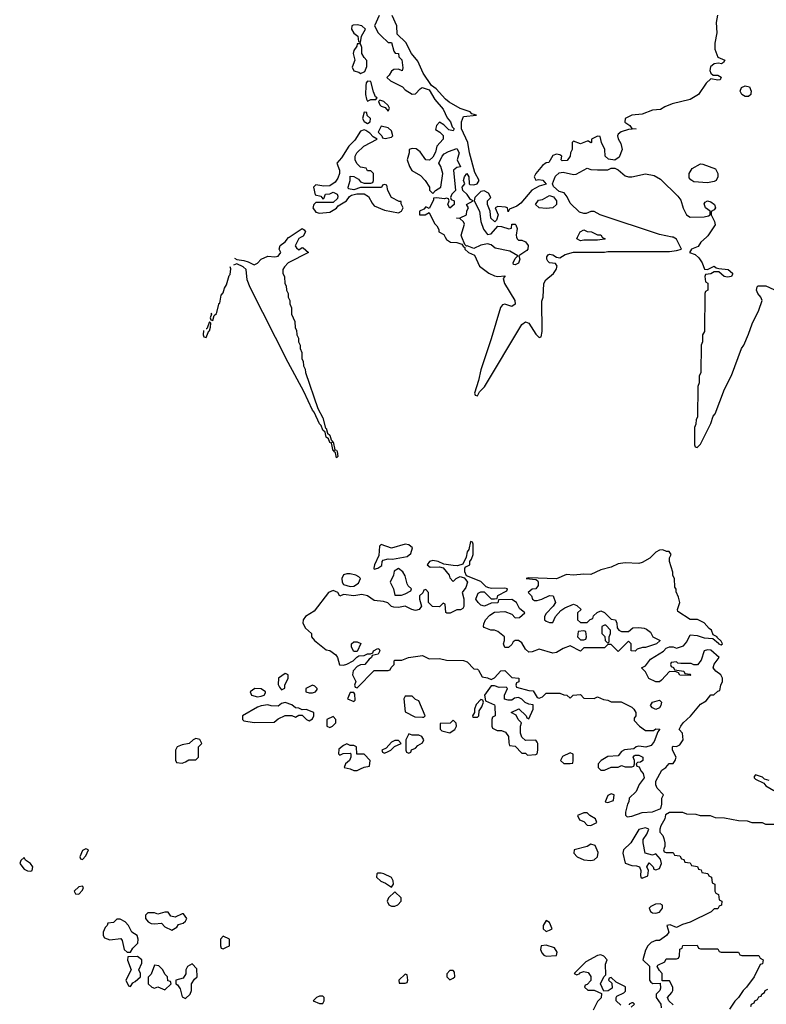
# Model space of a CAD drawing. Header units: inches. Extents: x 2601682 to 2755810, y 449311 to 584050.
# Tile 398 of 505: x 2720045 to 2724393, y 515530 to 521266. Entities that reach past the tile are written whole.
import ezdxf

# ---------------------------------------------------------------- set-up
doc = ezdxf.new("R2010")
doc.units = ezdxf.units.IN
doc.header["$MEASUREMENT"] = 0
doc.layers.add('C7521', color=7, linetype='Continuous')
doc.layers.add('C7522', color=7, linetype='Continuous')

msp = doc.modelspace()

# ---------------------------------------------------------------- linework, layer by layer
at = {"layer": 'C7521', "color": 2, "elevation": 2}
for points in [[(2721684.6, 520000), (2721670, 519992), (2721649.1, 519949.1), (2721656.4, 519936.4), (2721670, 519926), (2721690, 519938), (2721696.4, 519936.4), (2721726, 519910), (2721608, 519850), (2721586, 519826), (2721578, 519810), (2721578, 519790), (2721587.3, 519767.3), (2721588, 519730), (2721596.4, 519716.4), (2721598, 519690), (2721608, 519670), (2721608, 519650), (2721618, 519630), (2721618, 519610), (2721627.3, 519587.3), (2721628, 519550), (2721647.3, 519507.3), (2721648, 519470), (2721656.4, 519456.4), (2721658, 519430), (2721668, 519410), (2721668.4, 519388.4), (2721678, 519370), (2721678, 519350), (2721687.3, 519327.3), (2721688, 519290), (2721696.4, 519276.4), (2721698, 519250), (2721708, 519230), (2721708.7, 519210), (2721781.2, 519001.2), (2721810, 518946), (2721826, 518886), (2721830, 518886), (2721838, 518858), (2721850, 518846), (2721858, 518818), (2721866, 518810), (2721862, 518802), (2721870, 518806), (2721880.4, 518760.4), (2721890, 518758), (2721893.2, 518750), (2721898, 518722), (2721890, 518714), (2721883.6, 518743.6), (2721874, 518750), (2721878, 518758), (2721870, 518754), (2721859.6, 518799.6), (2721850, 518802), (2721843.6, 518823.6), (2721830, 518834), (2721823.6, 518863.6), (2721810, 518874), (2721801, 518901), (2721790, 518912), (2721759.8, 518979.8), (2721750, 518992), (2721699.1, 519099.1), (2721608.5, 519268.5), (2721386.3, 519706.3), (2721368.7, 519750), (2721364, 519810), (2721346.4, 519826.4), (2721310, 519844), (2721290, 519836)], [(2721296, 519876), (2721310, 519868), (2721350, 519863.7), (2721375.8, 519855.8), (2721410, 519838), (2721430, 519848), (2721451.3, 519870), (2721490, 519889.2), (2721530, 519885.2), (2721550, 519889), (2721564.7, 519910), (2721556, 519930), (2721560.7, 519950), (2721590, 519972), (2721610, 519997), (2721614.6, 520000)], [(2722521.6, 520000), (2722530, 519984.7), (2722554, 519970), (2722590, 519967.3), (2722618.8, 519958.8), (2722630, 519942), (2722638, 519938), (2722638, 519930), (2722658, 519910), (2722693.7, 519893.7), (2722722.8, 519830), (2722777.3, 519790), (2722810, 519774.4), (2722829.4, 519770.6), (2722870, 519774), (2722870.9, 519769.1), (2722861, 519759), (2722867.7, 519730), (2722927.7, 519630), (2722930.5, 519609.5), (2722910, 519596), (2722870, 519609), (2722856, 519604), (2722844.7, 519590), (2722790, 519406), (2722730, 519226), (2722716.9, 519163.1), (2722694, 519090), (2722698, 519078), (2722710, 519074), (2722722, 519098), (2722752.1, 519127.9), (2722970, 519491), (2722990, 519506), (2723010, 519498), (2723050, 519434), (2723070, 519414), (2723082, 519418), (2723088, 519450), (2723085.6, 519625.6), (2723093.2, 519650), (2723097.2, 519730), (2723109.5, 519750.5), (2723152.7, 519787.3), (2723169, 519810), (2723174, 519830), (2723164.7, 519844.7), (2723129.5, 519849.5), (2723120.2, 519860.2), (2723114, 519870), (2723114.6, 519885.4), (2723123.2, 519896.8), (2723130, 519901), (2723150, 519896), (2723170, 519882), (2723190, 519878), (2723222, 519898), (2723270, 519911.3), (2723450, 519911.3), (2723470, 519916), (2723830, 519916), (2723870, 519921), (2723898, 519930), (2723870, 519988), (2723850, 519999), (2723845.1, 520000)], [(2722938.5, 520000), (2722941, 519990), (2722950, 519981), (2722970, 519981), (2722990, 519971.3), (2723006, 519950), (2723004.7, 519930), (2722998.8, 519921.2), (2722951.3, 519890), (2722958, 519870), (2722950, 519848), (2722930, 519838), (2722920.4, 519840.4), (2722918, 519850), (2722930, 519874), (2722946, 519890), (2722898.3, 519918.3), (2722814.2, 519934.2), (2722790, 519954), (2722770, 519961.2), (2722730, 519953.2), (2722690, 519933.2), (2722650, 519948), (2722646, 519946), (2722636.4, 519956.4), (2722619.3, 520000)], [(2723436.9, 520000), (2723438, 519998), (2723454, 519990), (2723450, 519988), (2723410, 519982), (2723330, 519982), (2723310, 519978), (2723288.7, 519990), (2723293.6, 520000)], [(2724044.2, 520000), (2724010.8, 519970), (2723995.3, 519944.7), (2723958, 519930), (2723944.7, 519910), (2723978.6, 519898.5), (2723999.6, 519879.6), (2724018.8, 519850), (2724032, 519812), (2724050, 519811.3), (2724090, 519830.8), (2724101, 519821), (2724116, 519816), (2724170.5, 519810.5), (2724196, 519790), (2724196, 519784), (2724190.9, 519769.1), (2724166.8, 519766.8), (2724148, 519770), (2724116.4, 519796.4), (2724090, 519798), (2724070, 519786), (2724038, 519782), (2724034, 519770), (2724038, 519738), (2724052, 519732), (2724052, 519690), (2724038, 519682), (2724034, 519670), (2724032, 519450), (2724022, 519430), (2724022, 519390), (2724014, 519370), (2724012, 519210), (2724002, 519190), (2724002, 519150), (2723994, 519130), (2723992, 518950), (2723983.6, 518936.4), (2723982, 518910), (2723974, 518890), (2723974, 518790), (2723978, 518778), (2723990, 518774), (2724010, 518794), (2724070, 518914), (2724084, 518956), (2724095.3, 518970), (2724150, 519114), (2724190, 519194), (2724248.7, 519350), (2724262, 519370), (2724290, 519434), (2724310, 519494), (2724350, 519574), (2724368.7, 519630), (2724361.2, 519650), (2724342.7, 519670), (2724336, 519690), (2724339, 519710), (2724345.1, 519714.9), (2724390, 519714.9), (2724503.8, 519663.8)], [(2721157.2, 519557.2), (2721162, 519550), (2721154, 519530), (2721158, 519518), (2721170, 519514), (2721178, 519542), (2721190, 519554), (2721206, 519614), (2721210, 519614), (2721218, 519662), (2721230, 519674), (2721237.2, 519702.8), (2721250, 519722), (2721264, 519776), (2721270, 519782), (2721274, 519814), (2721270, 519826)], [(2721116, 519456), (2721114, 519430), (2721118, 519418), (2721130, 519414), (2721146, 519454), (2721150, 519454), (2721155.3, 519475.3), (2721158, 519498), (2721150, 519506), (2721134, 519466), (2721130, 519466)], [(2724410, 516834), (2724382, 516842), (2724370, 516854), (2724330, 516866), (2724322, 516858), (2724322, 516850), (2724330, 516842), (2724378, 516818), (2724390, 516802), (2724436, 516776)], [(2724470, 516578), (2724390, 516578), (2724370, 516588), (2724310, 516588), (2724283.6, 516596.4), (2724230, 516598), (2724150, 516615.3), (2724096.4, 516616.4), (2724067.3, 516627.3), (2724010, 516628), (2723983.6, 516636.4), (2723930, 516638), (2723907.3, 516647.3), (2723830, 516648), (2723806.4, 516633.6), (2723801, 516610), (2723778, 516570), (2723772, 516550), (2723772.7, 516532.7), (2723790, 516514), (2723796.9, 516496.9), (2723802, 516470), (2723802, 516450), (2723794, 516430), (2723798, 516418), (2723810, 516414), (2723850, 516414), (2723858, 516398), (2723890, 516394), (2723898, 516378), (2723912.7, 516372.7), (2723918, 516358), (2723950, 516354), (2723958, 516338), (2723992.7, 516332.7), (2723998, 516318), (2724012.7, 516312.7), (2724018, 516298), (2724052.7, 516292.7), (2724058, 516278), (2724074, 516270), (2724078, 516238), (2724094, 516230), (2724094, 516190), (2724098, 516178), (2724114, 516170), (2724118, 516138), (2724134, 516130), (2724132.7, 516107.3), (2724118, 516102), (2724110, 516086), (2724090, 516086), (2724071.6, 516068.4), (2723950, 516008), (2723905.4, 515994.6), (2723870, 515978), (2723833.6, 515993.6), (2723814, 515990), (2723824.7, 515950), (2723812, 515930), (2723770, 515902), (2723750, 515902), (2723722, 515890), (2723702, 515870), (2723690, 515846), (2723674, 515790), (2723711.6, 515751.6), (2723711.6, 515671.6), (2723719.6, 515659.6), (2723731.6, 515651.6), (2723774, 515654), (2723776.9, 515623.1), (2723772, 515610), (2723752, 515590), (2723752, 515570), (2723778, 515530), (2723781, 515510)], [(2723850, 515526), (2723826, 515550), (2723818, 515570), (2723842, 515598), (2723848, 515610), (2723848, 515630), (2723830, 515666), (2723786, 515666), (2723786, 515710), (2723770, 515726), (2723758, 515750), (2723762, 515758), (2723802, 515778), (2723810, 515794), (2723870, 515794), (2723882, 515798), (2723887.3, 515812.7), (2723888.4, 515851.6), (2723902, 515858), (2723907.3, 515872.7), (2723990, 515874), (2723998, 515858), (2724010, 515854), (2724110, 515854), (2724118, 515838), (2724130, 515834), (2724230, 515834), (2724238, 515818), (2724250, 515814), (2724350, 515814), (2724358, 515798), (2724374, 515790), (2724370, 515766), (2724358, 515762), (2724322, 515690), (2724278, 515630), (2724258, 515610), (2724230.9, 515569.1), (2724210, 515548), (2724178.8, 515501.2)], [(2723544.7, 515524.7), (2723518, 515550), (2723518, 515570), (2723523.1, 515576.9), (2723563.1, 515596.9), (2723573.6, 515606.4), (2723572.3, 515632.3), (2723519, 515659), (2723490, 515686), (2723478, 515682), (2723474, 515670), (2723492.7, 515652.7), (2723496, 515624), (2723471.6, 515608.4), (2723447.3, 515607.3), (2723428, 515650), (2723446, 515690), (2723458, 515702), (2723456.4, 515763.6), (2723466, 515790), (2723446, 515810), (2723430, 515818), (2723410, 515815.3), (2723342, 515778), (2723274, 515710), (2723290, 515702), (2723306, 515710), (2723306, 515714), (2723330, 515722), (2723355.3, 515715.3), (2723371.6, 515691.6), (2723371.6, 515668.4), (2723350, 515646), (2723338, 515642), (2723334, 515630), (2723352.7, 515612.7), (2723390, 515612), (2723432.7, 515592.7), (2723432, 515568), (2723410, 515546), (2723383.6, 515496.4)], [(2724302, 515518), (2724306, 515530), (2724322, 515538), (2724326, 515550), (2724342, 515558), (2724350, 515574), (2724362, 515578), (2724366, 515590), (2724382, 515598), (2724386, 515610), (2724402, 515618)], [(2723606, 515514), (2723626, 515530), (2723618, 515538), (2723610, 515538), (2723594, 515530), (2723594, 515526)]]:
    msp.add_lwpolyline(points, dxfattribs=at)
for points in [[(2722670, 518226), (2722659.6, 518180.4), (2722650, 518166), (2722644.7, 518135.3), (2722625.4, 518094.6), (2722595.3, 518084.7), (2722570, 518086), (2722514.2, 518094.2), (2722482, 518110), (2722450, 518114.5), (2722432, 518110), (2722418, 518090), (2722436, 518076), (2722490, 518078.8), (2722510, 518072), (2722546, 518030), (2722550, 518014), (2722570, 517994), (2722586, 518010), (2722610, 518022), (2722634, 518014), (2722643.6, 518003.6), (2722652, 517990), (2722642, 517958), (2722622, 517930), (2722631.3, 517891.3), (2722632, 517848), (2722624.7, 517835.3), (2722611.6, 517828.4), (2722590, 517828), (2722551.6, 517808.4), (2722531.6, 517808.4), (2722527.3, 517812.7), (2722522, 517862), (2722510, 517866), (2722490, 517846), (2722448.4, 517848.4), (2722426, 517870), (2722426, 517930), (2722410, 517946), (2722398, 517942), (2722392.7, 517927.3), (2722374, 517910), (2722374, 517890), (2722384.7, 517850), (2722370.9, 517829.1), (2722350, 517824), (2722329.3, 517829.3), (2722290, 517848.7), (2722250, 517842), (2722223.1, 517843.1), (2722210, 517848), (2722188.9, 517868.9), (2722163.6, 517876.4), (2722110, 517882), (2722070, 517908.7), (2722038, 517918), (2721990, 517909), (2721930, 517918), (2721910, 517908), (2721898, 517930), (2721870, 517940.7), (2721843.8, 517930), (2721759.9, 517820.1), (2721708.4, 517790), (2721696.4, 517770), (2721693, 517750), (2721710, 517721), (2721744.7, 517690), (2721744.9, 517670), (2721760.7, 517650), (2721830, 517594.8), (2721850.6, 517590.6), (2721885.5, 517565.5), (2721894.8, 517550), (2721907.1, 517507.1), (2721930, 517506), (2721950, 517511.3), (2721986, 517530), (2722007.3, 517552.7), (2722020.4, 517559.6), (2722050, 517562), (2722070, 517572), (2722087.3, 517572.7), (2722102, 517578), (2722106, 517590), (2722130, 517602), (2722138, 517598), (2722142, 517590), (2722132, 517570), (2722098, 517562), (2722094, 517550), (2722079.6, 517540.4), (2722054, 517510), (2722030, 517508), (2722010, 517498), (2721986.4, 517473.6), (2721982, 517450), (2722002, 517410), (2721994, 517390), (2721998, 517378), (2722010, 517374), (2722110, 517474), (2722190, 517474), (2722202, 517478), (2722207.3, 517492.7), (2722226, 517510), (2722226, 517530), (2722230, 517534), (2722270, 517534), (2722308.9, 517551.1), (2722390, 517562), (2722430, 517542), (2722490, 517544.7), (2722530, 517534), (2722630, 517532), (2722650, 517524.7), (2722690, 517484.7), (2722710, 517482), (2722716.9, 517476.9), (2722738, 517438), (2722770, 517432), (2722790, 517422), (2722810, 517432), (2722847.3, 517472.7), (2722870, 517474), (2722910, 517434), (2722952, 517430), (2722951.6, 517408.4), (2722938, 517402), (2722934, 517390), (2722938, 517378), (2723010, 517358), (2723036, 517356), (2723058, 517318), (2723070, 517314), (2723090, 517322), (2723110, 517342), (2723190, 517342), (2723212.7, 517332.7), (2723231.6, 517331.6), (2723250, 517314), (2723268.4, 517331.6), (2723310, 517334), (2723330, 517314), (2723390, 517312), (2723410, 517322), (2723445.4, 517305.4), (2723470, 517302), (2723490, 517292), (2723547.3, 517292.7), (2723610, 517262), (2723622, 517250), (2723632, 517230), (2723632, 517210), (2723623.6, 517196.4), (2723623.6, 517183.6), (2723654, 517150), (2723690, 517126), (2723735.3, 517124.7), (2723750, 517134), (2723772.7, 517132.7), (2723762, 517118), (2723739.8, 517060.2), (2723722, 517038), (2723691.6, 517028.4), (2723650, 517034), (2723634, 517030), (2723622, 517018), (2723567.7, 517012.3), (2723550, 517002), (2723530, 516978), (2723470, 516973.2), (2723432, 516950), (2723414, 516930), (2723414, 516910), (2723430, 516894), (2723450, 516894), (2723488.9, 516911.1), (2723530, 516912), (2723550, 516922), (2723570, 516914), (2723610, 516914), (2723622, 516918), (2723626, 516930), (2723626, 516950), (2723618, 516970), (2723623.1, 516976.9), (2723630, 516982), (2723650, 516982), (2723674, 516970), (2723674, 516950), (2723659.6, 516940.4), (2723642, 516938), (2723634, 516930), (2723638, 516918), (2723652.7, 516912.7), (2723662, 516890), (2723675.3, 516875.3), (2723682, 516850), (2723652, 516810), (2723634, 516770), (2723594, 516730), (2723592, 516710), (2723583.6, 516696.4), (2723572, 516650), (2723572.7, 516632.7), (2723582, 516622), (2723610, 516626), (2723670, 516646.8), (2723730, 516651.3), (2723778, 516670), (2723784.7, 516695.3), (2723784, 516730), (2723793.2, 516750), (2723758, 516790), (2723748.9, 516808.9), (2723748.7, 516830), (2723785.2, 516894.8), (2723808, 516910), (2723828, 516932), (2723850, 516932), (2723862, 516950), (2723868, 516970), (2723846, 517010), (2723846, 517030), (2723850, 517034), (2723870, 517032), (2723890, 517042), (2723908.7, 517070), (2723904, 517110), (2723886, 517130), (2723895.3, 517150), (2723908.7, 517170), (2723951.6, 517208.4), (2724010, 517278), (2724042, 517298), (2724070, 517332), (2724087.3, 517332.7), (2724110, 517354), (2724122, 517358), (2724128, 517390), (2724138, 517410), (2724138, 517430), (2724128.9, 517448.9), (2724098, 517470), (2724084, 517490), (2724089.2, 517510.8), (2724118, 517550), (2724070, 517594), (2724050, 517595.3), (2724031.6, 517588.4), (2724014, 517534), (2723991.6, 517508.4), (2723970, 517508), (2723955.3, 517515.3), (2723894.6, 517514.6), (2723878, 517518), (2723870, 517526), (2723838, 517522), (2723834, 517510), (2723838, 517498), (2723852.7, 517492.7), (2723858, 517478), (2723911.6, 517471.6), (2723918, 517458), (2723950, 517454), (2723954, 517450), (2723950, 517446), (2723890, 517448), (2723882, 517462), (2723867.3, 517467.3), (2723830, 517468), (2723782.5, 517417.5), (2723770, 517409), (2723750, 517409), (2723708.7, 517428.7), (2723690, 517466), (2723666, 517490), (2723690, 517502), (2723719.3, 517540.7), (2723793.2, 517586.8), (2723810, 517604.7), (2723830, 517612), (2723850, 517612), (2723870, 517604.7), (2723910, 517618), (2723930, 517642), (2723950, 517682), (2723990, 517678.8), (2724030, 517664.7), (2724082, 517662), (2724114, 517634), (2724114, 517630), (2724130, 517624.7), (2724138, 517630), (2724130, 517646), (2724106, 517666), (2724106, 517670), (2724083.1, 517683.1), (2724073.2, 517710), (2724059.3, 517719.3), (2724030, 517753.2), (2723992, 517772), (2723950, 517772.3), (2723878, 517818), (2723875.3, 517830), (2723889.2, 517870), (2723882, 517902), (2723868, 517932), (2723868, 517948), (2723860.4, 517960.4), (2723858, 518010), (2723848.9, 518028.9), (2723848.4, 518048.4), (2723828.7, 518110), (2723828.9, 518131.1), (2723838, 518150), (2723828, 518168), (2723812, 518168), (2723790, 518177.2), (2723770, 518175.3), (2723750, 518164), (2723714.8, 518130), (2723670, 518102.9), (2723650, 518098.4), (2723570, 518102.6), (2723530, 518096.8), (2723490, 518076.9), (2723430, 518061.3), (2723370, 518033.6), (2723330, 518035.1), (2723269.5, 518029.5), (2723230, 518033.2), (2723170, 518009.5), (2723010, 518014), (2722994, 518010), (2723050, 518004.7), (2723059.8, 517999.8), (2723064.7, 517990), (2723064.7, 517970), (2723051.3, 517950), (2723030, 517949), (2723006, 517930), (2723024.7, 517910), (2723032, 517890), (2723042.8, 517882.8), (2723058, 517882), (2723086, 517890), (2723130, 517912), (2723152, 517910), (2723164.7, 517870), (2723151.3, 517848.7), (2723110, 517806), (2723102, 517790), (2723102, 517770), (2723110, 517762), (2723130, 517754), (2723150, 517754), (2723166, 517790), (2723196.4, 517823.6), (2723220.2, 517839.8), (2723270, 517862), (2723290, 517854), (2723314, 517830), (2723294, 517810), (2723294, 517770), (2723310, 517754), (2723350, 517754), (2723367.3, 517772.7), (2723382, 517778), (2723387.3, 517792.7), (2723407.3, 517812.7), (2723430, 517822), (2723450, 517812), (2723490, 517774), (2723514, 517770), (2723522, 517750), (2723523.6, 517723.6), (2723534, 517710), (2723550, 517702), (2723590, 517702), (2723616.4, 517723.6), (2723650, 517726), (2723681, 517721), (2723696, 517716), (2723718.8, 517698.8), (2723731.6, 517671.6), (2723774, 517650), (2723754, 517630), (2723690, 517608.7), (2723671.6, 517608.4), (2723641, 517599), (2723630, 517588), (2723606, 517590), (2723606, 517630), (2723590, 517646), (2723530, 517586), (2723490, 517626), (2723470, 517626), (2723450, 517606), (2723330, 517606), (2723310, 517588), (2723250, 517618), (2723210, 517602), (2723170, 517579), (2723150, 517575.3), (2723070, 517599), (2723030, 517584), (2723010, 517582), (2722990, 517598), (2722970, 517635.3), (2722950, 517648.7), (2722930, 517648.7), (2722918, 517642), (2722910, 517626), (2722892, 517608), (2722870, 517608), (2722862, 517630), (2722868.7, 517650), (2722868, 517670), (2722830, 517702), (2722810, 517708.7), (2722788.7, 517708.7), (2722750, 517726), (2722746, 517730), (2722747.3, 517747.3), (2722758, 517770), (2722783.1, 517796.9), (2722810, 517814), (2722870, 517818), (2722910, 517802), (2722930, 517782), (2722956.4, 517783.6), (2722986, 517810), (2722956.4, 517836.4), (2722938, 517870), (2722910, 517888.7), (2722834, 517886), (2722830, 517868), (2722790, 517866), (2722751.3, 517848.7), (2722730, 517855.3), (2722715.3, 517870), (2722702, 517890), (2722703.1, 517896.9), (2722715.3, 517924.7), (2722730, 517932), (2722750, 517932), (2722790, 517892), (2722810, 517892), (2722826, 517894), (2722830, 517912), (2722882, 517938), (2722886, 517950), (2722870, 517954), (2722792.9, 517952.9), (2722776.5, 517956.5), (2722762, 517962), (2722730, 517994), (2722646, 518026), (2722638, 518050), (2722638, 518070), (2722642, 518078), (2722666, 518090), (2722666, 518110), (2722676.4, 518123.6), (2722686, 518150), (2722686, 518210), (2722682, 518222)], [(2722290, 518211.1), (2722210, 518187.3), (2722150, 518208.7), (2722140.7, 518199.3), (2722135.3, 518144.7), (2722111, 518090), (2722106.8, 518070), (2722110, 518064.7), (2722130, 518071), (2722152.9, 518087.1), (2722155.3, 518110), (2722162, 518118), (2722190, 518126), (2722216.5, 518123.5), (2722301.2, 518138.8), (2722323.2, 518156.8), (2722331.8, 518190), (2722310, 518207.3)], [(2721950, 518038), (2721930, 518032.7), (2721920.4, 518010), (2721922, 517990), (2721930, 517976), (2721970, 517964.7), (2721990, 517966), (2722017.5, 517982.5), (2722029, 518010), (2722020.2, 518020.2), (2722002, 518030), (2721970, 518037)], [(2722250, 518068), (2722226.4, 518053.6), (2722222, 518030), (2722202, 517990), (2722222, 517950), (2722230, 517914), (2722267.3, 517912.7), (2722290, 517922), (2722322, 517938), (2722326, 517950), (2722307.3, 517967.3), (2722300.4, 517980.4), (2722290, 518026), (2722275.3, 518050)], [(2723458, 517738), (2723450, 517738), (2723434, 517730), (2723434, 517690), (2723452.7, 517672.7), (2723454, 517650), (2723470, 517634), (2723478, 517642), (2723478, 517670), (2723486, 517690), (2723486, 517710)], [(2723330, 517706), (2723298, 517702), (2723294, 517670), (2723310, 517654), (2723330, 517654), (2723342, 517658), (2723346, 517670), (2723342, 517702)], [(2721990, 517586), (2721978, 517610), (2721978, 517630), (2721990, 517642), (2722010, 517642), (2722031.6, 517631.6), (2722010, 517586)], [(2721590, 517457.2), (2721551, 517430), (2721550, 517394), (2721556.9, 517376.9), (2721570, 517362), (2721588, 517372), (2721588.7, 517390), (2721609, 517430), (2721608, 517450), (2721596, 517456)], [(2721750, 517388.7), (2721712, 517370), (2721712, 517350), (2721730, 517344), (2721750, 517344), (2721768, 517350), (2721776.4, 517363.6), (2721778, 517370), (2721763.1, 517383.1)], [(2721414, 517370), (2721386.8, 517350), (2721394, 517330), (2721430, 517321), (2721450, 517324.7), (2721468.4, 517331.6), (2721475.3, 517344.7), (2721475.3, 517350), (2721450, 517368.7)], [(2721990, 517346), (2721970, 517346), (2721954, 517310), (2721990, 517294), (2721998, 517302), (2721996.4, 517336.4)], [(2722810, 517386), (2722790, 517386), (2722752, 517330), (2722758, 517298), (2722810, 517274), (2722812.7, 517267.3), (2722814, 517210), (2722798, 517202), (2722794, 517190), (2722794, 517150), (2722798, 517138), (2722825.4, 517125.4), (2722850, 517124.7), (2722874.8, 517114.8), (2722891.3, 517090), (2722892.7, 517052.7), (2722898, 517038), (2722930, 517034), (2722970, 516994), (2722990, 516994), (2723002, 516982), (2723050, 516986), (2723058, 516990), (2723062, 517010), (2723062, 517050), (2723058, 517058), (2723050, 517068), (2722990, 517066), (2722970, 517086), (2722961.2, 517110), (2722962, 517150), (2722968, 517170), (2722948, 517190), (2722935.3, 517215.3), (2722906, 517230), (2722951.3, 517251.3), (2722994, 517210), (2722998, 517198), (2723010, 517194), (2723035.3, 517250), (2723035.3, 517275.3), (2723010, 517278), (2722988.4, 517288.4), (2722968.4, 517308.4), (2722950, 517318), (2722926, 517314), (2722910, 517302), (2722890, 517302), (2722868.4, 517308.4), (2722868.4, 517331.6), (2722886, 517370), (2722878, 517378), (2722836.4, 517376.4)], [(2721590, 517288), (2721570, 517282), (2721550, 517266), (2721510, 517268), (2721490, 517275.3), (2721450, 517268.7), (2721430, 517262), (2721342, 517210), (2721342, 517190), (2721350, 517182), (2721410, 517172), (2721527.3, 517172.7), (2721550, 517194), (2721590, 517212), (2721630, 517212), (2721650, 517202), (2721670, 517214), (2721690, 517214), (2721714, 517190), (2721730, 517182), (2721750, 517194), (2721758, 517210), (2721758, 517230), (2721712.7, 517247.3), (2721690, 517246), (2721670, 517255.3), (2721650, 517258), (2721630, 517275.3)], [(2722330, 517326), (2722290, 517326), (2722282, 517310), (2722290, 517234), (2722345.4, 517205.4), (2722390, 517202), (2722398, 517202), (2722406, 517210), (2722370, 517298), (2722350, 517306)], [(2722730, 517306), (2722703.6, 517276.4), (2722694, 517250), (2722694, 517230), (2722682, 517210), (2722683.6, 517203.6), (2722710, 517202), (2722718, 517210), (2722720.4, 517239.6), (2722736.4, 517263.6), (2722746, 517290), (2722742, 517302)], [(2723750, 517248), (2723730, 517258), (2723718, 517270), (2723729.1, 517290.9), (2723770, 517302), (2723782, 517290), (2723778, 517270), (2723770, 517258)], [(2721870, 517206), (2721834, 517190), (2721834, 517150), (2721850, 517142), (2721866, 517150), (2721886, 517170), (2721886, 517190)], [(2722570, 517186), (2722551.3, 517168.7), (2722494, 517166), (2722492.7, 517132.7), (2722503.6, 517123.6), (2722550, 517112), (2722570, 517124.7), (2722578, 517130), (2722588, 517150), (2722587.3, 517167.3)], [(2722310, 517106), (2722294, 517070), (2722294, 517010), (2722298, 516998), (2722310, 516994), (2722322, 516998), (2722327.3, 517012.7), (2722350, 517022), (2722363.1, 517036.9), (2722390, 517054), (2722398, 517070), (2722386, 517090), (2722370, 517098), (2722330, 517098)], [(2721070, 517078), (2721054, 517070), (2721031.6, 517048.4), (2720990, 517042), (2720962, 517030), (2720952, 517010), (2720952.7, 516952.7), (2720958, 516938), (2720990, 516934), (2721010, 516942), (2721030, 516954), (2721070, 516954), (2721086, 516970), (2721086, 517030), (2721106, 517050), (2721093.6, 517073.6)], [(2721950, 517048), (2721930, 517038), (2721904, 517016), (2721902, 516990), (2721910, 516982), (2721928.7, 516991.3), (2721970, 516994), (2721974, 516990), (2721974, 516970), (2721964.7, 516950), (2721942, 516930), (2721934, 516910), (2721970, 516902), (2721990, 516892), (2722010, 516892), (2722030, 516902), (2722050, 516912), (2722082, 516918), (2722086, 516950), (2722050, 516988), (2722008, 516988), (2722006, 517030), (2721990, 517038), (2721970, 517038)], [(2722250, 517066), (2722230, 517066), (2722210, 517058), (2722178, 517022), (2722154, 517010), (2722158, 516998), (2722170, 516994), (2722190, 517002), (2722206, 517010), (2722227.3, 517032.7), (2722266, 517050)], [(2723250, 516995.3), (2723205.4, 516974.6), (2723194, 516950), (2723212.7, 516932.7), (2723250, 516932), (2723266, 516934), (2723268, 516950), (2723267.3, 516987.3)], [(2723490, 516755.3), (2723470, 516746), (2723454, 516710), (2723470, 516704.7), (2723502, 516718), (2723506, 516750)], [(2723350, 516646), (2723330, 516646), (2723294, 516630), (2723305.4, 516605.4), (2723330, 516594), (2723350, 516574), (2723370, 516572), (2723390, 516582), (2723406, 516590), (2723398, 516610), (2723366, 516630)], [(2723690, 516559), (2723650, 516548), (2723604.7, 516470), (2723562, 516430), (2723558, 516410), (2723571.6, 516351.6), (2723610, 516338), (2723636.9, 516336.9), (2723654, 516330), (2723662, 516310), (2723659.6, 516279.6), (2723662, 516270), (2723670, 516264.7), (2723702, 516278), (2723706, 516310), (2723698, 516330), (2723710, 516354), (2723734, 516330), (2723738, 516318), (2723750, 516314), (2723770, 516322), (2723782, 516350), (2723776.4, 516376.4), (2723750, 516406), (2723730, 516398), (2723688, 516410), (2723675.3, 516470), (2723675.3, 516490), (2723698, 516522), (2723708, 516550)], [(2720430, 516435.3), (2720410, 516426), (2720394, 516390), (2720398, 516378), (2720410, 516374), (2720430, 516394), (2720446, 516430)], [(2723370, 516462), (2723350, 516449), (2723274, 516430), (2723272, 516410), (2723292, 516390), (2723330, 516371), (2723370, 516367.3), (2723390, 516371), (2723409, 516390), (2723414, 516414), (2723395.3, 516455.3)], [(2720070, 516386), (2720051.6, 516368.4), (2720044.7, 516350), (2720070, 516318), (2720090, 516306.8), (2720110, 516304.7), (2720118, 516310), (2720122, 516330), (2720108, 516350), (2720078, 516370)], [(2722150, 516294), (2722130, 516294), (2722124.7, 516290), (2722122, 516270), (2722147.5, 516247.5), (2722176, 516236), (2722210, 516212), (2722222, 516230), (2722219, 516250), (2722210, 516268), (2722166, 516290)], [(2720410, 516218), (2720390, 516215.3), (2720362, 516190), (2720370, 516174), (2720390, 516172), (2720410, 516194), (2720415.3, 516210)], [(2722230, 516186), (2722192, 516150), (2722184.7, 516130), (2722194, 516110), (2722210, 516102), (2722230, 516102), (2722246, 516110), (2722266, 516130), (2722266, 516150)], [(2723774.6, 516114.6), (2723747.5, 516112.5), (2723720.7, 516099.3), (2723711.3, 516090), (2723718, 516070), (2723730, 516062.8), (2723750, 516060.7), (2723770, 516066.8), (2723788.7, 516090), (2723788, 516108)], [(2720630, 516026), (2720610, 516026), (2720590, 516006), (2720558, 516002), (2720554, 515990), (2720542, 515978), (2720531.3, 515950), (2720531.3, 515930), (2720538, 515918), (2720570, 515904.7), (2720632.7, 515912.7), (2720642, 515902), (2720654, 515850), (2720670, 515834), (2720690, 515834), (2720703.1, 515856.9), (2720732.9, 515887.1), (2720735.3, 515910), (2720728, 515930), (2720698, 515950), (2720678, 515990), (2720658, 516010)], [(2720910, 516066), (2720890, 516066), (2720850, 516055.3), (2720830, 516062), (2720790, 516062), (2720778, 516050), (2720778, 516030), (2720792, 516010), (2720810, 516001), (2720830, 515998), (2720870, 516002), (2720890, 515982), (2720930, 515962), (2720960.4, 515979.6), (2720970, 515994), (2720996.4, 516003.6), (2721010, 516014), (2721018, 516030), (2720998, 516058), (2720990, 516058), (2720950, 516038), (2720924, 516044)], [(2723110, 516018), (2723094, 515990), (2723094, 515970), (2723110, 515954), (2723130, 515962), (2723146, 515970), (2723130, 516006)], [(2721230, 515926), (2721214, 515910), (2721214, 515870), (2721218, 515858), (2721230, 515854), (2721250, 515862), (2721266, 515870), (2721266, 515910)], [(2723110, 515874), (2723082, 515870), (2723078, 515850), (2723084.7, 515830), (2723096.9, 515816.9), (2723110, 515811.3), (2723170, 515814), (2723174.6, 515834.6), (2723159, 515859)], [(2720730, 515808.7), (2720674, 515806), (2720672.7, 515787.3), (2720694, 515730), (2720662, 515670), (2720678, 515638), (2720690, 515634), (2720704, 515656), (2720718, 515662), (2720748, 515690), (2720748, 515710), (2720738, 515730), (2720755.3, 515770), (2720755.3, 515790)], [(2720830, 515758), (2720810, 515706), (2720792.7, 515687.3), (2720792, 515650), (2720814, 515630), (2720830, 515624.7), (2720850, 515632), (2720890, 515614), (2720926, 515650), (2720922, 515662), (2720907.3, 515667.3), (2720906, 515690), (2720890, 515706), (2720878, 515730), (2720854.6, 515754.6)], [(2721050, 515766), (2721022, 515750), (2721012, 515730), (2721011.6, 515708.4), (2720996.9, 515683.1), (2720954, 515670), (2720954, 515650), (2720963.6, 515643.6), (2720979.6, 515619.6), (2720990, 515574), (2721010, 515564.7), (2721038, 515590), (2721046, 515610), (2721046, 515650), (2721063.1, 515676.9), (2721078, 515690), (2721076.4, 515736.4)], [(2722570, 515726), (2722550, 515726), (2722532.7, 515707.3), (2722532, 515690), (2722550, 515672), (2722570, 515682), (2722578, 515690), (2722576.4, 515716.4)], [(2722290, 515706), (2722252, 515670), (2722254, 515654), (2722290, 515654), (2722302, 515658), (2722306, 515670), (2722302, 515702)], [(2721810, 515578), (2721790, 515578), (2721774, 515570), (2721754, 515550), (2721790, 515534), (2721810, 515534), (2721818, 515550), (2721818, 515570)]]:
    msp.add_lwpolyline(points, close=True, dxfattribs=at)
at = {"layer": 'C7522', "color": 2, "elevation": 2}
for points in [[(2722137.3, 521290), (2722110.8, 521230), (2722132, 521190), (2722150, 521172), (2722190, 521134), (2722210, 521134), (2722223.6, 521083.6), (2722231.3, 521071.3), (2722251, 521070), (2722252, 521050), (2722270, 521032), (2722275.3, 520984.7), (2722271.3, 520968.7), (2722250, 520978), (2722223.6, 520976.4), (2722210, 520966), (2722196.9, 520943.1), (2722182, 520930), (2722204.7, 520910), (2722274, 520874), (2722290, 520858), (2722330, 520832), (2722350, 520834), (2722376.4, 520863.6), (2722388.9, 520871.1), (2722430, 520858), (2722461.7, 520801.7), (2722510, 520744), (2722533.8, 520693.8), (2722553.7, 520670), (2722562.4, 520642.4), (2722574, 520630), (2722570, 520618), (2722544.5, 520624.5), (2722514, 520654), (2722490, 520668.7), (2722471.3, 520650), (2722466, 520626), (2722490.9, 520610.9), (2722510, 520592), (2722511.3, 520570), (2722474, 520530), (2722465.4, 520494.6), (2722450, 520466), (2722431.6, 520448.4), (2722410, 520448.7), (2722376.5, 520496.5), (2722353.2, 520513.2), (2722330, 520516), (2722312, 520510), (2722312, 520490), (2722301, 520450), (2722314, 520410), (2722328.1, 520388.1), (2722378.4, 520358.4), (2722406, 520330), (2722431.3, 520290), (2722432, 520272), (2722450, 520254), (2722466, 520270), (2722498, 520290), (2722508.7, 520370), (2722498, 520410), (2722486, 520430), (2722506, 520470), (2722516.4, 520483.6), (2722541.2, 520498.8), (2722590, 520516), (2722604, 520490), (2722593.4, 520450), (2722610.9, 520409.1), (2722590, 520404), (2722571, 520389), (2722582, 520270), (2722562, 520250), (2722554, 520230), (2722558, 520218), (2722574, 520210), (2722574, 520190), (2722550, 520168.7), (2722538, 520190), (2722546, 520210), (2722542, 520222), (2722530, 520226), (2722518, 520222), (2722472, 520228), (2722454, 520226), (2722454, 520214), (2722430, 520166), (2722410, 520175.3), (2722398, 520162), (2722374, 520150), (2722374, 520130), (2722406, 520130), (2722430, 520142), (2722459.6, 520079.6), (2722474, 520066), (2722484.7, 520044.7), (2722486, 520030), (2722514, 520014), (2722521.6, 520000)], [(2722619.3, 520000), (2722615.3, 520010), (2722634.6, 520074.6), (2722628.4, 520088.4), (2722608, 520108), (2722588, 520110), (2722610, 520112), (2722646, 520130), (2722648.4, 520151.6), (2722658, 520170), (2722646, 520190), (2722686, 520210), (2722670, 520218), (2722650, 520248), (2722626, 520270), (2722622, 520290), (2722638, 520310), (2722629, 520330), (2722635.3, 520350), (2722649.1, 520370.9), (2722661, 520350), (2722662, 520310), (2722666.8, 520306.8), (2722690, 520304.9), (2722708, 520310), (2722721.2, 520330), (2722695.1, 520375.1), (2722664.2, 520490), (2722655.1, 520550), (2722618.4, 520630), (2722618, 520670), (2722630, 520702.8), (2722706, 520710), (2722678, 520718), (2722668, 520730), (2722610, 520749.3), (2722546.5, 520786.5), (2722523.8, 520803.8), (2722470, 520863.7), (2722442, 520882), (2722393.6, 520953.6), (2722364.2, 521024.2), (2722325.6, 521070), (2722293.3, 521133.3), (2722242.5, 521182.5), (2722242, 521230), (2722214.3, 521290)], [(2724107.8, 521292.2), (2724100.9, 521250), (2724105.5, 521190), (2724092.6, 521130), (2724093.9, 521093.9), (2724110, 521046.8), (2724152, 521030), (2724143.6, 521016.4), (2724131.1, 521008.9), (2724113.6, 521013.6), (2724090, 521009.7), (2724067.7, 520992.3), (2724063.6, 520970), (2724070, 520954), (2724082.8, 520942.8), (2724110, 520942.8), (2724130, 520932), (2724123.6, 520916.4), (2724110, 520914), (2724070, 520920.7), (2724043.2, 520896.8), (2723998.3, 520830), (2723950, 520800.4), (2723845, 520775.1), (2723801.5, 520758.5), (2723777, 520743), (2723730, 520739.8), (2723670, 520715.6), (2723609.3, 520710.7), (2723570.6, 520690), (2723568.1, 520668.1), (2723598, 520650), (2723610, 520632), (2723634, 520630), (2723590, 520626), (2723547.9, 520612.1), (2723530, 520599), (2723526, 520590), (2723530, 520572), (2723545.5, 520545.5), (2723553.4, 520510), (2723535.5, 520464.5), (2723510, 520448), (2723472.9, 520452.9), (2723455.3, 520470), (2723452.3, 520510), (2723432.3, 520550), (2723426, 520586), (2723410, 520588), (2723374, 520570), (2723374, 520550), (2723370, 520548), (2723358, 520558), (2723350, 520558), (2723310, 520542), (2723270, 520558), (2723262, 520550), (2723262, 520510), (2723252, 520490), (2723251.3, 520470), (2723234, 520446), (2723203.1, 520443.1), (2723198, 520450), (2723202, 520470), (2723190, 520479), (2723170, 520482.7), (2723150, 520475.1), (2723125.4, 520434.6), (2723110, 520432.7), (2723090, 520416), (2723050.8, 520370), (2723040.7, 520350), (2723050, 520331.3), (2723065.2, 520334.8), (2723091.3, 520331.3), (2723111.3, 520308.7), (2723070, 520295.3), (2723027.5, 520272.5), (2722963, 520197), (2722939.8, 520180.2), (2722898, 520162), (2722890, 520146), (2722886, 520170), (2722874.6, 520174.6), (2722830, 520178), (2722814, 520170), (2722832, 520130), (2722821, 520099), (2722811, 520089), (2722788.7, 520110), (2722784, 520150), (2722769.2, 520189.2), (2722769, 520210), (2722789, 520230), (2722774.5, 520254.5), (2722750, 520269.2), (2722730, 520265.2), (2722694.8, 520230), (2722691, 520210), (2722722.8, 520150), (2722730.8, 520090), (2722746.6, 520046.6), (2722770, 520014.8), (2722790, 520019.1), (2722830, 520062.8), (2722850, 520062), (2722892.9, 520047.1), (2722908, 520052), (2722910, 520074), (2722930, 520074), (2722934, 520070), (2722942, 520050), (2722936, 520010), (2722938.5, 520000)], [(2723845.1, 520000), (2723770, 520015.3), (2723426, 520130), (2723390, 520148), (2723370, 520148.7), (2723343.5, 520136.5), (2723330, 520136), (2723304.5, 520144.5), (2723250, 520198), (2723234, 520234), (2723216.5, 520256.5), (2723186, 520266), (2723153.6, 520293.6), (2723148, 520310), (2723158.4, 520341.6), (2723165.4, 520354.6), (2723186.3, 520373.7), (2723210, 520378), (2723270, 520364.7), (2723285.4, 520365.4), (2723350, 520402), (2723370, 520394), (2723410, 520392), (2723470, 520392), (2723490, 520402), (2723510, 520402), (2723530, 520392), (2723570, 520356), (2723590, 520350.7), (2723610, 520350.6), (2723690, 520368.7), (2723739, 520359), (2723776, 520336), (2723878.3, 520238.3), (2723894.6, 520214.6), (2723908.3, 520168.3), (2723928.3, 520128.3), (2723950, 520116), (2724030, 520118), (2724056.4, 520123.6), (2724066, 520130), (2724066, 520150), (2724038, 520170), (2724030, 520194), (2724036.4, 520203.6), (2724050, 520210.7), (2724070, 520204.7), (2724091.3, 520190), (2724096, 520170), (2724090, 520158), (2724072, 520148), (2724071.3, 520130), (2724091, 520090), (2724094.8, 520070), (2724052.5, 520007.5), (2724044.2, 520000)], [(2721614.6, 520000), (2721690, 520048.7), (2721702, 520042), (2721708.7, 520030), (2721694.6, 520005.4), (2721684.6, 520000)], [(2723293.6, 520000), (2723308.9, 520031.1), (2723330, 520042), (2723350, 520032), (2723374, 520030), (2723410, 520012), (2723430, 520012), (2723436.9, 520000)]]:
    msp.add_lwpolyline(points, dxfattribs=at)
for points in [[(2722010, 521235.6), (2721985.8, 521234.2), (2721978.8, 521230), (2721977.3, 521210), (2721990, 521187.3), (2722014, 521170), (2722018, 521138), (2722030, 521134), (2722035.3, 521170), (2722058, 521210), (2722038, 521230)], [(2722030, 521126), (2722010, 521126), (2722007.9, 521112.1), (2721990, 521086), (2721987.7, 521070), (2721996, 521030), (2721981, 520990), (2721990, 520967.3), (2722019.8, 520959.8), (2722030, 520952), (2722050, 520962), (2722055.3, 520964.7), (2722067.3, 520992.7), (2722067.3, 521027.3), (2722050, 521046), (2722038, 521070), (2722036.4, 521103.6)], [(2722070, 520908), (2722062, 520898), (2722059.8, 520880.2), (2722059.1, 520830), (2722063.5, 520803.5), (2722070, 520792), (2722090, 520802), (2722110, 520802), (2722118, 520802), (2722126, 520810), (2722116.4, 520816.4), (2722105.2, 520845.2), (2722090, 520906)], [(2724270, 520819.3), (2724249.6, 520829.6), (2724241.2, 520850), (2724249.3, 520870.7), (2724270, 520880.7), (2724294.2, 520874.2), (2724304, 520850), (2724303.5, 520836.5), (2724302.8, 520830), (2724290, 520819.3)], [(2722142, 520798), (2722134, 520790), (2722142, 520770), (2722150, 520762), (2722174, 520754), (2722190, 520734), (2722198, 520750), (2722190, 520766), (2722166, 520790)], [(2722050, 520728), (2722041, 520690), (2722050, 520672), (2722070, 520662), (2722086, 520670), (2722088, 520690), (2722068.7, 520708.7), (2722066, 520726)], [(2722050, 520624), (2722030, 520616), (2721995.8, 520564.2), (2721960.7, 520530), (2721919.3, 520460.7), (2721891.3, 520430), (2721906.8, 520390), (2721907.3, 520370), (2721897.1, 520342.9), (2721881.4, 520318.6), (2721850, 520297.2), (2721816, 520296), (2721770, 520304), (2721756, 520290), (2721766, 520246), (2721798, 520238), (2721810, 520222), (2721815.3, 520224.7), (2721826, 520250), (2721850, 520252), (2721870, 520262), (2721894, 520250), (2721898, 520238), (2721895.3, 520224.7), (2721870, 520202), (2721770, 520202), (2721758, 520190), (2721751.3, 520170), (2721770, 520144.7), (2721790, 520138), (2721850, 520144.9), (2721890, 520167.3), (2721899, 520181), (2721948.7, 520210), (2721964.7, 520235.3), (2721977.2, 520242.8), (2722008, 520252), (2722050, 520252), (2722076.9, 520236.9), (2722096.9, 520196.9), (2722110, 520182), (2722170, 520156), (2722250, 520141), (2722268, 520150), (2722278, 520170), (2722266, 520194), (2722266, 520206), (2722254, 520206), (2722209.3, 520229.3), (2722188, 520270), (2722182, 520302), (2722170, 520306), (2722158, 520302), (2722151.3, 520288.7), (2722030, 520288), (2721990, 520275.3), (2721960.4, 520280.4), (2721958, 520290), (2721968.4, 520328.4), (2721970, 520354), (2721991.6, 520351.6), (2722016.9, 520336.9), (2722030, 520322), (2722050, 520314), (2722090, 520314), (2722102, 520318), (2722106, 520330), (2722106, 520370), (2722090, 520386), (2722070, 520386), (2722062, 520402), (2722030, 520406), (2722008.7, 520428.7), (2721998, 520450), (2721998, 520470), (2722008, 520490), (2722048, 520530), (2722126, 520570), (2722103.1, 520583.1), (2722084.7, 520604.7), (2722060.2, 520620.2)], [(2722150, 520646), (2722132, 520610), (2722154, 520590), (2722158, 520578), (2722174, 520574), (2722210, 520582), (2722218, 520590), (2722210, 520618), (2722190, 520635.3)], [(2724050, 520315.1), (2723970, 520322), (2723952.5, 520332.5), (2723944.1, 520344.1), (2723943.7, 520370), (2723961, 520399), (2724010, 520426.8), (2724023.5, 520423.5), (2724096.8, 520396.8), (2724110.6, 520370.6), (2724110.7, 520350), (2724101, 520330), (2724090, 520322.7)], [(2723110, 520165.2), (2723070, 520169), (2723049, 520190), (2723066.3, 520213.7), (2723090, 520218.8), (2723130, 520241), (2723153.7, 520233.7), (2723171, 520210), (2723171, 520190), (2723150, 520169.2)]]:
    msp.add_lwpolyline(points, close=True, dxfattribs=at)

doc.saveas('drawing.dxf')
